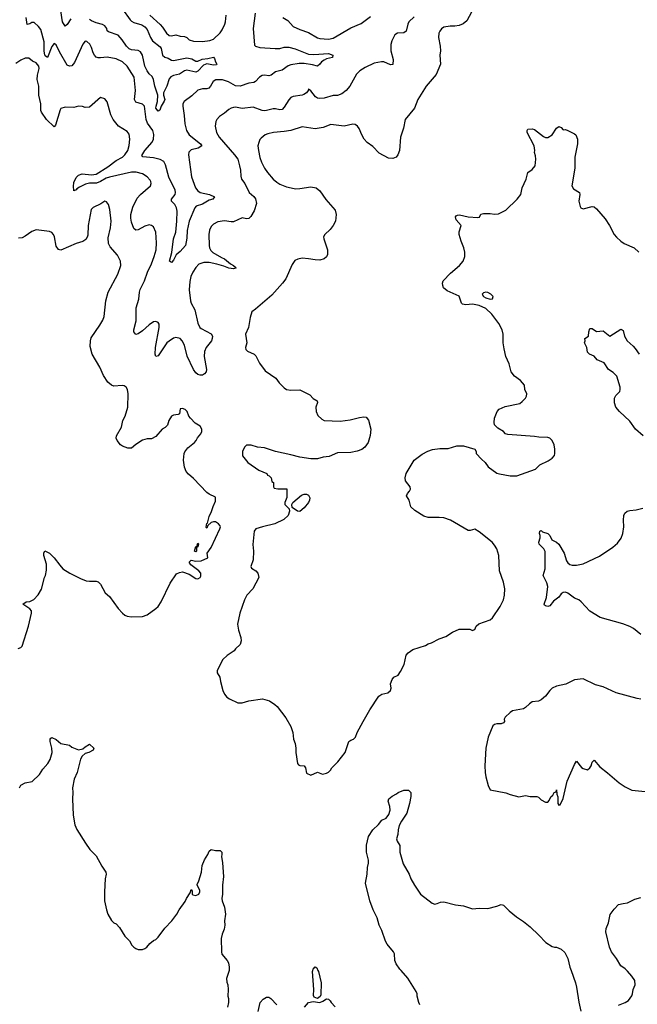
# Model space of a CAD drawing. Header units: inches. Extents: x 1934316 to 2140091, y 524953 to 667329.
# Tile 290 of 384: x 2062680 to 2068259, y 619695 to 628590. Entities that reach past the tile are written whole.
import ezdxf

# ---------------------------------------------------------------- set-up
doc = ezdxf.new("R2010")
doc.units = ezdxf.units.IN
doc.header["$MEASUREMENT"] = 0
doc.layers.add('C0661', color=7, linetype='Continuous')
doc.layers.add('C0662', color=7, linetype='Continuous')

msp = doc.modelspace()

# ---------------------------------------------------------------- linework, layer by layer
at = {"layer": 'C0661', "color": 5, "elevation": 260}
for points in [[(2064571.2, 620000), (2064570.5, 619990), (2064547.5, 619927.5), (2064550, 619894), (2064558.8, 619870), (2064564, 619830), (2064561, 619770), (2064566.4, 619746.4), (2064566.8, 619710), (2064556, 619670)], [(2065374.2, 620000), (2065378.8, 619990), (2065402.8, 619890), (2065399.1, 619780.9), (2065393.7, 619766.3), (2065370, 619748.7), (2065340.2, 619760.2), (2065333.6, 619773.6), (2065338, 619830), (2065324.5, 619990), (2065327.1, 620000)], [(2066293.2, 619690), (2066284, 619710), (2066269.3, 619769.3), (2066269, 619790), (2066261.2, 619810), (2066185.2, 619930), (2066125.5, 620000)], [(2067661.5, 620000), (2067701, 619890), (2067710.7, 619850), (2067730, 619714), (2067750, 619634)], [(2068090, 619686.8), (2068150, 619711.3), (2068178, 619730), (2068208.9, 619771.1), (2068215.3, 619790), (2068222, 619830), (2068238, 619870), (2068235.3, 619910), (2068208.7, 619950), (2068170, 619995.3), (2068165.3, 620000)], [(2064835.1, 619630), (2064853.2, 619710), (2064878.6, 619741.4), (2064910, 619761), (2064930, 619761), (2064947.9, 619747.9), (2065002.8, 619690)], [(2065253.2, 619670), (2065289.3, 619710.7), (2065330, 619721), (2065390, 619711), (2065417.5, 619722.5), (2065450, 619744.7), (2065470, 619742), (2065485.4, 619725.4), (2065492, 619710), (2065530.9, 619670.9)]]:
    msp.add_lwpolyline(points, dxfattribs=at)
at = {"layer": 'C0662', "color": 5}
for points, elevation in [([(2064807.2, 628650), (2064788.4, 628510), (2064801.4, 628361.4), (2064810.8, 628350), (2064850, 628339.6), (2064989, 628329), (2065030, 628331.5), (2065070, 628341), (2065110, 628342), (2065167.8, 628327.8), (2065290, 628279.4), (2065336.9, 628276.9), (2065470, 628283.6), (2065507.3, 628270), (2065504, 628250), (2065450, 628235.4), (2065430, 628224.7), (2065406.4, 628210), (2065390, 628187.3), (2065370, 628169.8), (2065324.1, 628184.1), (2065250, 628196), (2065204.5, 628195.5), (2065130, 628183), (2065105.9, 628174.1), (2065050, 628135.3), (2064990, 628118), (2064950, 628088.7), (2064930, 628082.4), (2064890, 628088.7), (2064870, 628086.6), (2064845.3, 628070), (2064810, 628030.9), (2064795.8, 628024.2), (2064750, 628016.1), (2064670, 627991.3), (2064630, 627994.1), (2064566.3, 628030), (2064511.4, 628048.6), (2064451.4, 628048.6), (2064426.5, 628033.5), (2064403.8, 627990), (2064387.4, 627972.6), (2064370, 627967.1), (2064330, 627964.8), (2064290, 627952.8), (2064236.2, 627903.8), (2064165.7, 627850), (2064154.3, 627830), (2064153.8, 627810), (2064166.2, 627726.2), (2064170.9, 627650), (2064185.3, 627590), (2064210, 627549.2), (2064314.3, 627470), (2064326.4, 627450), (2064290.7, 627430), (2064230, 627415.8), (2064207.3, 627392.7), (2064205.7, 627370), (2064232.6, 627170), (2064268.3, 627070), (2064290, 627043.6), (2064310, 627029.3), (2064393.4, 627010), (2064439.1, 626990), (2064424, 626970), (2064390, 626959.8), (2064330, 626923.4), (2064275.1, 626904.9), (2064261.2, 626890), (2064211.8, 626770), (2064192.7, 626687.3), (2064190, 626618), (2064177.1, 626550), (2064130, 626497), (2064094.4, 626465.6), (2064070, 626419), (2064050, 626397.2), (2064034, 626410), (2064053.9, 626486.1), (2064068.8, 626610), (2064089.9, 626670), (2064100.4, 626770), (2064101.4, 626861.4), (2064096.5, 626890), (2064080.9, 626920.9), (2064051.5, 626951.5), (2064051.3, 626970), (2064082.8, 627010), (2064087.3, 627030), (2064083.4, 627050), (2064026.4, 627166.4), (2063997.9, 627277.9), (2063980.9, 627310), (2063950, 627328.3), (2063890, 627343.7), (2063791.3, 627351.3), (2063784.1, 627364.1), (2063809, 627410), (2063877.5, 627482.6), (2063888, 627510), (2063892.2, 627552.2), (2063881.4, 627590), (2063835.8, 627655.8), (2063821.1, 627690), (2063808.3, 627810), (2063788, 627828), (2063730, 627846.6), (2063716.4, 627870), (2063726.2, 627950), (2063712.7, 628070), (2063649.7, 628170), (2063607.6, 628210), (2063550, 628236.5), (2063470, 628252.1), (2063410, 628244.6), (2063390, 628245.5), (2063370, 628253.3), (2063354.2, 628270), (2063343.5, 628290), (2063330, 628339), (2063314.5, 628370), (2063286, 628394), (2063270, 628395.3), (2063250, 628369), (2063175.8, 628204.2), (2063150, 628172.3), (2063130, 628172), (2063110, 628180.9), (2063039.8, 628299.8), (2063010, 628362), (2062990, 628376.2), (2062970, 628349.4), (2062930, 628249.3), (2062910, 628263.7), (2062908.1, 628270), (2062901.9, 628310), (2062901.6, 628390), (2062870, 628502), (2062850, 628530.4), (2062810, 628565), (2062790, 628563.8), (2062770, 628552), (2062748.5, 628548.5), (2062738.4, 628610)], 240), ([(2063141.6, 628598.4), (2063110, 628548.5), (2063090, 628531.1), (2063067, 628570), (2063051.8, 628671.8)], 220), ([(2063610, 628686.2), (2063677, 628590), (2063690, 628577.4), (2063710, 628565), (2063783.4, 628543.4), (2063810, 628526.7), (2063830, 628502.7), (2063861.7, 628430), (2063880, 628400), (2063950, 628345.8), (2063958.3, 628330), (2063969.7, 628269.7), (2063990, 628251.8), (2064021.8, 628241.8), (2064050, 628224.4), (2064070, 628221.2), (2064190, 628245.6), (2064236.3, 628236.3), (2064270, 628217.3), (2064290, 628216.3), (2064327.6, 628232.4), (2064380.4, 628239.6), (2064430, 628252.4), (2064439.9, 628239.9), (2064448.7, 628208.7), (2064460.5, 628190), (2064457.6, 628182.4), (2064430, 628180.4), (2064370, 628191.5), (2064340.4, 628179.5), (2064290, 628125.6), (2064270, 628117.6), (2064190, 628133.8), (2064170, 628129), (2064122, 628098), (2064070, 628086.5), (2064044.9, 628075.1), (2064030, 628056.9), (2064008.8, 627991.2), (2063978.6, 627930), (2063979, 627910), (2063991.3, 627870), (2063986.4, 627853.6), (2063958, 627810), (2063945.8, 627774.2), (2063930, 627765.1), (2063909.9, 627790), (2063911.5, 627810), (2063925.2, 627850), (2063927.3, 627910), (2063901.3, 627990), (2063887.5, 628050), (2063875.9, 628075.9), (2063850, 628101), (2063830, 628129.7), (2063809.9, 628170), (2063790, 628269.6), (2063770, 628300.3), (2063750, 628313), (2063690, 628319.6), (2063668.3, 628328.3), (2063643.7, 628350), (2063604.5, 628410), (2063570, 628449.9), (2063481.1, 628481.1), (2063471.1, 628490), (2063466.2, 628510), (2063450, 628534.5), (2063427.1, 628547.1), (2063370, 628561.2), (2063330, 628578.8), (2063310, 628593.4)], 220), ([(2066761.5, 628658.5), (2066718.8, 628581.2), (2066686.9, 628553.1), (2066650, 628538.5), (2066610, 628532.3), (2066567.9, 628532.1), (2066510, 628522), (2066490, 628509.3), (2066474.4, 628485.6), (2066466.7, 628470), (2066462.6, 628430), (2066478, 628350), (2066480.3, 628310), (2066475.5, 628270), (2066482, 628190), (2066443.2, 628096.8), (2066350.3, 627989.7), (2066274.9, 627870), (2066246.4, 627790), (2066163, 627690), (2066146, 627610), (2066119.5, 627530), (2066110.3, 627410), (2066095.6, 627370), (2066079.5, 627350), (2066050, 627335.3), (2066010, 627338.1), (2065926, 627386), (2065870, 627445.3), (2065819.8, 627479.8), (2065791.3, 627510), (2065769.1, 627550), (2065747.1, 627607.2), (2065730, 627628.5), (2065710, 627642.2), (2065690, 627646.2), (2065610, 627629.1), (2065490, 627644.4), (2065422.3, 627617.7), (2065350, 627604), (2065230, 627623.1), (2065129.5, 627590.5), (2065070, 627579.5), (2064971.9, 627571.9), (2064921.2, 627558.8), (2064897.3, 627550), (2064859.9, 627520.1), (2064850.4, 627509.6), (2064838.8, 627481.2), (2064832.4, 627450), (2064836.5, 627410), (2064850, 627346), (2064864.5, 627304.5), (2064892.7, 627250), (2064919.5, 627210), (2064970, 627150.4), (2065002.4, 627122.4), (2065030, 627105.7), (2065090, 627081.1), (2065131.3, 627070), (2065170, 627063.6), (2065210, 627064), (2065310, 627079), (2065358, 627070), (2065390, 627044.9), (2065446.7, 626966.7), (2065530, 626870.4), (2065538.3, 626830), (2065531.6, 626770), (2065511.8, 626730), (2065485.4, 626694.6), (2065434.9, 626650), (2065425.3, 626630), (2065425.7, 626610), (2065460.3, 626510), (2065459.5, 626470), (2065450, 626449.4), (2065428.9, 626431.1), (2065390, 626417), (2065350, 626419.5), (2065290, 626431.2), (2065230, 626434.7), (2065192.8, 626427.2), (2065165.5, 626414.5), (2065139.8, 626380.2), (2065082.8, 626250), (2065054, 626210), (2064957, 626103), (2064810, 625974.5), (2064776, 625950), (2064760.3, 625899.7), (2064746.7, 625810), (2064720.7, 625750), (2064730.3, 625670), (2064720.3, 625630), (2064722, 625610), (2064736.4, 625596.4), (2064798.8, 625570), (2064814, 625554), (2064846.9, 625486.9), (2064898.4, 625418.4), (2064992.2, 625352.2), (2065024, 625310), (2065070, 625264.9), (2065090.4, 625250.4), (2065130, 625242.4), (2065210, 625246.8), (2065301.4, 625201.4), (2065330, 625166.8), (2065366.4, 625146.4), (2065370.6, 625130.6), (2065356.4, 625090), (2065357.1, 625050), (2065374.4, 625014.4), (2065410, 624981), (2065430.7, 624970.7), (2065575.9, 624964.1), (2065664.8, 624975.2), (2065750, 624998), (2065790, 625004), (2065810, 624998.8), (2065830, 624971.3), (2065850.6, 624890), (2065845.8, 624834.2), (2065828, 624770), (2065796.3, 624730), (2065770, 624706), (2065729.1, 624690.9), (2065670, 624679.2), (2065550, 624678), (2065475.1, 624644.9), (2065420.9, 624639.1), (2065370, 624624.5), (2065310, 624623.6), (2065210, 624638.7), (2065130, 624660.5), (2064990, 624689.6), (2064890, 624722.7), (2064829.1, 624729.1), (2064770, 624746), (2064730, 624746), (2064711.6, 624728.4), (2064691.3, 624690), (2064691.3, 624650), (2064741, 624590), (2064841.1, 624521.1), (2064911, 624490), (2064916.9, 624476.9), (2064932, 624470), (2064952, 624450), (2064958, 624418), (2064974, 624410), (2064974, 624370), (2064978, 624358), (2065012.7, 624352.7), (2065092.7, 624352.7), (2065092.7, 624272.7), (2065074, 624230), (2065074, 624210), (2065112.7, 624172.7), (2065118, 624150), (2065104.7, 624110), (2065064.5, 624075.5), (2064983.4, 624036.6), (2064872, 624010), (2064812, 623990), (2064797.3, 623970), (2064785.3, 623850), (2064792.7, 623790), (2064788.7, 623711.3), (2064766.8, 623650), (2064774.8, 623634.8), (2064812, 623610), (2064830.9, 623590.9), (2064841, 623550), (2064784.9, 623450), (2064733, 623390), (2064710.4, 623350), (2064668.1, 623228.1), (2064648.4, 623130), (2064656.1, 623076.1), (2064678.8, 623010), (2064679.8, 622980.2), (2064670, 622946), (2064630, 622908), (2064618, 622890), (2064553.2, 622846.8), (2064516, 622810), (2064464.7, 622710), (2064464.7, 622690), (2064487.3, 622650), (2064493, 622610), (2064514, 622530), (2064530, 622498), (2064550, 622471.3), (2064573.7, 622453.7), (2064650, 622418.8), (2064690, 622418.8), (2064750, 622436.3), (2064873.7, 622453.7), (2064937.3, 622437.3), (2064984.9, 622404.9), (2065005.3, 622385.2), (2065082.8, 622282.8), (2065130, 622204.7), (2065148, 622150), (2065154, 622090), (2065167.3, 622050), (2065173.4, 622010), (2065173.4, 621970), (2065190, 621872), (2065198, 621858), (2065210, 621851.3), (2065251, 621851), (2065261, 621830), (2065270, 621782), (2065310, 621764.7), (2065370, 621792), (2065414, 621774), (2065450, 621782), (2065470, 621792), (2065488, 621810), (2065498, 621830), (2065552.9, 621887.1), (2065619, 621970), (2065654, 622070), (2065670, 622082.8), (2065694, 622090), (2065713.2, 622110), (2065729.2, 622150), (2065781.2, 622250), (2065843.3, 622356.7), (2065922.5, 622477.5), (2065950, 622498), (2066006, 622510), (2066028, 622530), (2066034, 622550), (2066028.7, 622590), (2066045.2, 622630), (2066059, 622650), (2066097.2, 622670), (2066119.7, 622700.3), (2066154.2, 622765.8), (2066172.1, 622847.9), (2066190, 622871), (2066230, 622901), (2066344.7, 622935.3), (2066370, 622951), (2066400.2, 622959.8), (2066470, 622996), (2066530, 623018.8), (2066590, 623056), (2066650, 623084.7), (2066745.4, 623085.4), (2066770, 623071.3), (2066783.1, 623076.9), (2066790, 623082), (2066804, 623110), (2066826.2, 623133.8), (2066928.7, 623170), (2066950, 623187.3), (2067020.7, 623290), (2067049.6, 623350), (2067058.7, 623390), (2067060.7, 623450), (2067049.6, 623510), (2067013.7, 623610), (2067007.6, 623750), (2066989.6, 623810), (2066970, 623842.7), (2066946.6, 623870), (2066830, 623962.9), (2066790, 623987), (2066750, 623976), (2066730, 623976), (2066570, 624069.2), (2066510, 624089.4), (2066470, 624094.5), (2066370, 624092.7), (2066330, 624106), (2066250, 624156), (2066213.2, 624190), (2066198, 624250), (2066175.1, 624290), (2066182.9, 624310), (2066200.9, 624330), (2066209.5, 624350), (2066207, 624370), (2066165.1, 624425.1), (2066160.7, 624450), (2066170, 624490.8), (2066242.7, 624610), (2066314.9, 624665.1), (2066367.9, 624692.1), (2066410, 624707.3), (2066476.4, 624716.4), (2066550, 624717.3), (2066630, 624741), (2066690, 624739.1), (2066792, 624710), (2066802, 624690), (2066804.7, 624670), (2066850, 624621), (2066886, 624590), (2066910.6, 624550.6), (2066990, 624494.8), (2067012.9, 624487.1), (2067110, 624470.7), (2067170, 624470.7), (2067338, 624530), (2067378, 624570), (2067454.8, 624605.2), (2067488.7, 624630), (2067510, 624654), (2067515.3, 624670), (2067515.3, 624710), (2067509, 624750), (2067489.3, 624789.3), (2067468, 624810), (2067450, 624817.2), (2067370, 624819.3), (2067330, 624826), (2067090, 624844), (2067069.4, 624849.4), (2067050, 624868.7), (2067000.1, 624900.1), (2066969.6, 624929.6), (2066964.5, 624950), (2066969.4, 624990.6), (2066994, 625050), (2067009.5, 625070.5), (2067064.1, 625095.9), (2067196.5, 625123.5), (2067220.2, 625139.8), (2067248.7, 625170), (2067259, 625190), (2067262, 625210), (2067242, 625250), (2067239, 625290), (2067204, 625330), (2067149.6, 625369.7), (2067119.5, 625410), (2067101.2, 625481.2), (2067070, 625549), (2067055.4, 625615.4), (2067048.4, 625670), (2067048.1, 625748.1), (2067038.4, 625790), (2067007.2, 625847.2), (2066943.6, 625930), (2066890, 625981.6), (2066830, 626009.6), (2066770, 626019.6), (2066710, 626015.6), (2066681, 626021), (2066669.3, 626030), (2066650, 626091.8), (2066540.7, 626140.7), (2066509.5, 626169.5), (2066500.9, 626190), (2066499.3, 626210), (2066505.2, 626230), (2066570, 626300.7), (2066652.7, 626370), (2066686, 626410), (2066700.9, 626450), (2066700.9, 626490), (2066692, 626530), (2066667, 626590), (2066649.4, 626650), (2066650, 626674), (2066668.7, 626730), (2066623.5, 626783.5), (2066615.6, 626810), (2066621.5, 626818.5), (2066634.3, 626825.7), (2066653.7, 626826.3), (2066730, 626808), (2066817, 626803), (2066832.9, 626807.1), (2066846.6, 626833.4), (2066870, 626838.8), (2066930, 626840.7), (2066970, 626834.8), (2067004, 626836), (2067070, 626871), (2067174, 626970), (2067205.2, 627010), (2067219.5, 627070), (2067255.6, 627150), (2067269.4, 627210), (2067310, 627238), (2067335.1, 627270), (2067342, 627330), (2067340.4, 627360.4), (2067329.2, 627389.2), (2067333.2, 627410), (2067327, 627450), (2067264.7, 627570), (2067262.4, 627590), (2067270, 627600.5), (2067310, 627605.7), (2067330, 627599.5), (2067410, 627534.8), (2067430, 627526.8), (2067450, 627526), (2067490, 627551), (2067530, 627611), (2067550, 627624.7), (2067570, 627618), (2067590, 627596), (2067610, 627597.3), (2067630, 627590.5), (2067690, 627560.7), (2067702.8, 627550), (2067718.7, 627510), (2067719.5, 627470), (2067694, 627350), (2067695.8, 627250), (2067668.8, 627088.8), (2067683.1, 627063.1), (2067737.3, 627030), (2067740.5, 627010), (2067730.7, 626950), (2067743.5, 626903.5), (2067750, 626892), (2067770, 626882), (2067850, 626902.8), (2067870, 626901), (2067890, 626882.8), (2067967.3, 626790), (2068007.3, 626730), (2068050.4, 626650.4), (2068070, 626626.8), (2068110, 626590.7), (2068141, 626570), (2068230.7, 626530), (2068271.4, 626491.4)], 280), ([(2066243.9, 628616.1), (2066195.3, 628570), (2066184.7, 628550), (2066170, 628485.6), (2066150, 628472.3), (2066091.5, 628468.5), (2066067.4, 628452.6), (2066041.8, 628398.2), (2066033.4, 628366.6), (2066032.6, 628310), (2066054.4, 628230), (2066050, 628186), (2066030, 628183), (2065970, 628208.7), (2065948.7, 628208.7), (2065883.1, 628196.9), (2065800.2, 628159.8), (2065752.3, 628127.7), (2065721.6, 628098.4), (2065663.4, 627990), (2065630, 627950.5), (2065590, 627920.2), (2065550, 627905.2), (2065510, 627906), (2065430, 627881.8), (2065390, 627878.5), (2065370, 627882), (2065352.2, 627892.3), (2065310, 627948.7), (2065296.4, 627956.4), (2065290, 627966), (2065286, 627950), (2065271.3, 627930), (2065245.5, 627914.5), (2065230, 627908.2), (2065150, 627895.6), (2065130, 627887), (2065110, 627866.6), (2065070, 627801.6), (2065050, 627780.4), (2065030, 627776.4), (2064990, 627786), (2064970, 627786), (2064910, 627769.8), (2064890, 627768.5), (2064870, 627771.1), (2064790, 627801.7), (2064690, 627787.6), (2064630, 627800.4), (2064610, 627798.3), (2064590, 627792.4), (2064570, 627779.7), (2064530, 627745.4), (2064484.7, 627715.3), (2064461.3, 627690), (2064450.3, 627669.7), (2064444.2, 627630), (2064458.7, 627570), (2064483.1, 627530), (2064621.6, 627370), (2064649.2, 627330), (2064666.5, 627270), (2064674.2, 627230), (2064676.9, 627176.9), (2064684.4, 627150), (2064714.6, 627110), (2064753.4, 627030), (2064793.8, 626993.8), (2064811.3, 626971.3), (2064818, 626930), (2064796.9, 626863.1), (2064768.3, 626811.7), (2064750, 626795.1), (2064730, 626791.6), (2064690, 626799.2), (2064610, 626764), (2064590, 626763), (2064530, 626772.8), (2064470, 626764.4), (2064430, 626744.2), (2064410, 626720.7), (2064395.3, 626690), (2064387.9, 626650), (2064390.3, 626550.3), (2064393, 626530), (2064406, 626506), (2064426, 626486), (2064501.7, 626441.7), (2064530, 626430.4), (2064584.9, 626384.9), (2064610.7, 626370), (2064634.8, 626350), (2064633, 626347), (2064610, 626339.5), (2064570, 626346.9), (2064524.7, 626364.8), (2064461.6, 626381.6), (2064390, 626397), (2064342, 626398), (2064299, 626381), (2064270, 626352.6), (2064242.4, 626310), (2064224.7, 626270), (2064215.8, 626224.2), (2064209.4, 626150), (2064221.5, 626050), (2064227.5, 626030), (2064261.8, 625970), (2064287.6, 625850), (2064308.2, 625810), (2064319.3, 625799.3), (2064410, 625753.4), (2064420.4, 625730), (2064419.5, 625710), (2064412, 625690), (2064363.7, 625630), (2064348, 625592), (2064347, 625547), (2064367.2, 625430), (2064365.7, 625410), (2064350.3, 625390), (2064330, 625380.3), (2064310, 625377.6), (2064290, 625384.4), (2064270, 625401.3), (2064249.7, 625430), (2064193.1, 625550), (2064168.6, 625648.6), (2064148.2, 625688.2), (2064130, 625711.5), (2064090, 625720.5), (2064070, 625713), (2064030, 625686), (2064008.7, 625670), (2063930, 625553.2), (2063910, 625549), (2063904.7, 625570), (2063905.3, 625630), (2063938.9, 625810), (2063938.3, 625838.3), (2063930, 625856), (2063910, 625862.9), (2063890, 625859.7), (2063850, 625832.8), (2063790, 625778.3), (2063750, 625751.2), (2063730, 625747.1), (2063711.5, 625770), (2063709.8, 625790), (2063730.8, 625870), (2063733.1, 625986.9), (2063755.5, 626064.5), (2063761.6, 626130), (2063768, 626152), (2063808, 626230), (2063835, 626310), (2063870, 626383.8), (2063895, 626450), (2063911.8, 626510), (2063915.9, 626575.9), (2063909.7, 626669.7), (2063890, 626719.3), (2063870, 626732.3), (2063850, 626736.2), (2063810, 626725.6), (2063750, 626691.8), (2063727.9, 626687.9), (2063710, 626705.2), (2063690, 626760.9), (2063683.2, 626796.8), (2063682.9, 626830), (2063702.3, 626897.7), (2063741.4, 626978.6), (2063770, 627011.3), (2063861.6, 627090), (2063867.8, 627110), (2063865.6, 627130), (2063859.5, 627139.5), (2063831.6, 627170), (2063790, 627197.6), (2063731.9, 627211.9), (2063690, 627212.4), (2063490, 627167), (2063462.4, 627157.6), (2063410, 627127.4), (2063373.3, 627113.3), (2063310, 627113.7), (2063275.5, 627104.5), (2063221.4, 627078.6), (2063197.3, 627062.7), (2063190, 627052.3), (2063170, 627044), (2063168.4, 627048.4), (2063164.5, 627084.5), (2063170, 627120.7), (2063190, 627163.7), (2063210, 627187.2), (2063242.9, 627197.1), (2063330, 627187.9), (2063370, 627196.2), (2063477.4, 627262.6), (2063550, 627317.5), (2063608.7, 627350), (2063630.7, 627370), (2063656.4, 627410), (2063667.4, 627452.6), (2063675.8, 627510), (2063670, 627555.1), (2063650, 627581.3), (2063573.7, 627630), (2063524.4, 627690), (2063502, 627730), (2063469.6, 627849.6), (2063450, 627875.1), (2063410, 627889), (2063310, 627799.5), (2063270, 627796), (2063246.8, 627806.8), (2063210, 627809.5), (2063170, 627798), (2063090, 627799.6), (2063052.2, 627787.8), (2063044.4, 627775.6), (2063003.4, 627636.6), (2062990, 627621.2), (2062922, 627690), (2062875.5, 627755.6), (2062870.7, 627770.7), (2062870.4, 627830), (2062851.7, 627910), (2062853.5, 627990), (2062836.4, 628050), (2062840.7, 628090), (2062856.1, 628150), (2062853, 628170), (2062830, 628201), (2062796.9, 628216.9), (2062763.5, 628243.5), (2062730, 628241.5), (2062690, 628225.6), (2062644.2, 628195.9)], 260), ([(2063854.2, 628630), (2063947.7, 628547.7), (2063970, 628523.1), (2064006, 628470), (2064030, 628449), (2064050, 628444.7), (2064090, 628453.1), (2064130, 628442.6), (2064170, 628439.5), (2064190, 628430.4), (2064210.6, 628410), (2064250, 628397.8), (2064330, 628394.6), (2064397.5, 628402.5), (2064430, 628415.9), (2064490, 628472.1), (2064510, 628500.2), (2064534.2, 628550), (2064540.2, 628570), (2064544.3, 628630)], 240), ([(2065056.3, 628610), (2065102.2, 628582.2), (2065150, 628530.3), (2065210, 628502.2), (2065290, 628475.3), (2065370, 628425.9), (2065390, 628419.3), (2065470, 628415.2), (2065510, 628422.9), (2065670, 628517.4), (2065765.4, 628554.6), (2065850, 628619.6)], 260), ([(2062666, 622910), (2062690, 622917.3), (2062700.9, 622930), (2062758, 623110), (2062787.3, 623230), (2062785.1, 623250), (2062770, 623269.4), (2062708, 623310), (2062738, 623330), (2062770, 623335.5), (2062806.8, 623353.2), (2062846.8, 623393.2), (2062875.5, 623444.5), (2062904, 623550), (2062914, 623570), (2062923.1, 623616.9), (2062922, 623670), (2062898, 623750), (2062898, 623770), (2062908.4, 623791.6), (2062950, 623771.3), (2062991.3, 623730), (2063041.4, 623661.4), (2063070.6, 623630.6), (2063131.3, 623590), (2063230, 623541), (2063281.4, 623521.4), (2063310, 623517.3), (2063370, 623518.8), (2063390, 623511), (2063410, 623491), (2063452.5, 623412.5), (2063490, 623378.8), (2063570, 623271), (2063607.9, 623227.9), (2063630.4, 623210.4), (2063650, 623202), (2063690, 623195.5), (2063790, 623199.3), (2063830, 623214.9), (2063910, 623270.3), (2063930, 623288.9), (2063957.8, 623330), (2064039.6, 623500.4), (2064097, 623583), (2064122.9, 623597.1), (2064150, 623602), (2064210, 623582), (2064270, 623542.8), (2064290, 623538), (2064309.1, 623550.9), (2064316, 623564), (2064317.2, 623590), (2064298, 623610), (2064225.6, 623665.6), (2064209.7, 623690.3), (2064230, 623707.7), (2064270, 623699.3), (2064318.9, 623701.1), (2064378, 623730), (2064374, 623770), (2064410, 623821), (2064489.2, 623990), (2064493.2, 624010), (2064490, 624018), (2064476.5, 624036.5), (2064450, 624055.3), (2064430, 624055.3), (2064410, 624048.7), (2064379.6, 624020.4), (2064370, 623998), (2064363.1, 624003.1), (2064366.3, 624026.3), (2064370, 624038), (2064377.2, 624042.8), (2064390, 624101), (2064413.3, 624146.7), (2064427, 624193), (2064450, 624242), (2064450, 624278), (2064390, 624304), (2064370, 624319), (2064250, 624445.2), (2064203.9, 624483.9), (2064183.7, 624510), (2064167.9, 624547.9), (2064160.9, 624610), (2064165.2, 624670), (2064172.5, 624687.5), (2064198.6, 624721.4), (2064259, 624770), (2064272.5, 624787.5), (2064286.3, 624813.7), (2064315.3, 624850), (2064324, 624870), (2064325.2, 624890), (2064310, 624919), (2064266, 624946), (2064222, 624990), (2064208, 625010), (2064193.2, 625050), (2064174, 625070), (2064150, 625079.3), (2064130, 625075.3), (2064124.7, 625030), (2064110, 625023.7), (2064070, 625018.4), (2064050.4, 625009.6), (2064028, 624970), (2064013.8, 624926.2), (2063993.8, 624906.2), (2063966.8, 624890), (2063910, 624826), (2063870, 624803.7), (2063830, 624803.7), (2063790, 624791.5), (2063728.2, 624751.8), (2063690, 624718), (2063658, 624718), (2063610, 624737.2), (2063589.2, 624750), (2063559.3, 624790), (2063552.7, 624810), (2063555.1, 624830), (2063600.9, 624910), (2063612.7, 624970), (2063632, 625010), (2063656.2, 625090), (2063659.7, 625210), (2063655.1, 625250), (2063642.7, 625270), (2063622.4, 625282.4), (2063605.6, 625285.6), (2063530, 625280.5), (2063510, 625289.6), (2063475.9, 625315.9), (2063435.8, 625375.8), (2063403.1, 625450), (2063334.7, 625570), (2063317.7, 625637.7), (2063318.9, 625690), (2063324.2, 625715.8), (2063405.1, 625830), (2063430, 625874.8), (2063443.6, 625910), (2063456.9, 626050), (2063479.7, 626130), (2063566.3, 626290), (2063594.7, 626370), (2063589.7, 626410), (2063564.1, 626464.1), (2063497.3, 626537.3), (2063480.8, 626570), (2063479.6, 626620.4), (2063500.9, 626710), (2063505.3, 626770), (2063494.8, 626874.8), (2063481.4, 626921.5), (2063465.1, 626945.1), (2063450, 626949.5), (2063414, 626926), (2063345, 626895), (2063324.2, 626875.8), (2063299.7, 626730), (2063295.1, 626644.9), (2063290, 626626), (2063276.1, 626603.9), (2063250, 626587.3), (2063191.3, 626570), (2063050, 626509.3), (2063030, 626513.2), (2063010, 626544), (2062994, 626630), (2062986, 626650), (2062970, 626669.2), (2062950, 626676), (2062830, 626692), (2062790, 626678), (2062730, 626634.5), (2062700.9, 626619.1), (2062670, 626617.6)], 280), ([(2068312.3, 624830), (2068243.7, 624890), (2068190, 624964), (2068098, 625050), (2068064, 625090), (2068052.3, 625130), (2068051.8, 625170), (2068063.9, 625196.1), (2068101.2, 625230), (2068105.2, 625250), (2068105.2, 625270), (2068073.2, 625370), (2068042, 625402), (2067999, 625430), (2067959, 625490), (2067897, 625517), (2067869.5, 625549.5), (2067828, 625570), (2067810, 625588), (2067802, 625630), (2067782, 625670), (2067788, 625690), (2067786, 625710), (2067818, 625730), (2067821.2, 625770), (2067830, 625802), (2067850, 625801), (2067890, 625774.8), (2067950, 625778.8), (2068010, 625731), (2068110, 625793.4), (2068122, 625790), (2068130, 625782), (2068142.4, 625730), (2068168.4, 625690), (2068222.2, 625642.2), (2068240.2, 625620.2), (2068276.4, 625570)], 260), ([(2068290, 623036), (2068225.2, 623090), (2068190, 623107.3), (2068127.3, 623132.7), (2067922, 623190), (2067830, 623247), (2067751.8, 623331.8), (2067730, 623349.6), (2067690, 623363.6), (2067630, 623409.6), (2067610, 623417.7), (2067590, 623416.9), (2067570, 623403.6), (2067550, 623372.3), (2067502.6, 623337.4), (2067470, 623296), (2067449.6, 623289.6), (2067430, 623294), (2067421.5, 623301.5), (2067417.2, 623310), (2067439.3, 623370), (2067452, 623470), (2067442.7, 623502.7), (2067409.6, 623570), (2067425.2, 623630), (2067425.6, 623785.6), (2067414, 623810), (2067372.7, 623852.7), (2067369.5, 623870), (2067380.9, 623910), (2067381.2, 623930), (2067375.3, 623950), (2067378, 623970), (2067390, 623976), (2067402.5, 623962.5), (2067450.7, 623950), (2067470, 623930.7), (2067487.7, 623890), (2067530, 623868.8), (2067550.9, 623850.9), (2067597.8, 623770), (2067620.5, 623700.5), (2067630, 623684.9), (2067648.8, 623668.8), (2067670, 623662.4), (2067710, 623662), (2067770, 623674.9), (2067916.6, 623743.4), (2068036.3, 623823.7), (2068079.7, 623860.2), (2068112.8, 623907.2), (2068127.6, 623950), (2068138, 624010), (2068134, 624070), (2068138.4, 624110), (2068147.3, 624132.7), (2068168.7, 624150), (2068190, 624157.3), (2068250, 624161), (2068310, 624178)], 260), ([(2068290, 622452.7), (2068257.5, 622457.5), (2068068, 622510), (2067950, 622562.7), (2067881.2, 622581.2), (2067770, 622636), (2067690, 622625.2), (2067612.2, 622587.8), (2067530, 622569.4), (2067491, 622550), (2067468, 622530), (2067430, 622479.3), (2067390, 622446), (2067365.2, 622434.8), (2067310, 622427), (2067284, 622410), (2067250, 622377.2), (2067230, 622366), (2067130, 622346), (2067110, 622332.7), (2067066, 622290), (2067056, 622270), (2067058, 622250), (2067050, 622238), (2067030, 622229.2), (2066990, 622229.2), (2066970, 622222.7), (2066954.8, 622210), (2066910.6, 622110), (2066890.7, 622010), (2066882.8, 621850), (2066886, 621790), (2066891, 621750), (2066910.6, 621670.6), (2066930, 621631.3), (2067070, 621606.8), (2067110, 621590.8), (2067190, 621570.8), (2067250, 621581), (2067290, 621571.3), (2067351.1, 621571.1), (2067365.4, 621565.4), (2067390, 621542), (2067430, 621522), (2067450, 621522), (2067463.1, 621536.9), (2067478, 621570), (2067494.6, 621585.4), (2067508, 621610), (2067526, 621614), (2067530, 621634), (2067532.7, 621592.7), (2067542, 621570), (2067542, 621510), (2067550, 621494), (2067562, 621498), (2067590, 621554), (2067624, 621710), (2067690, 621862), (2067710, 621892), (2067754.4, 621834.4), (2067770, 621824.7), (2067810, 621814.8), (2067830, 621830.8), (2067842, 621850), (2067850, 621882), (2067870, 621901), (2067919.9, 621839.9), (2067990, 621786.8), (2068094.6, 621694.6), (2068150, 621658.8), (2068210, 621630.8), (2068330, 621617.3)], 280), ([(2062678.4, 621650), (2062690, 621674), (2062730, 621697.1), (2062792.7, 621707.3), (2062859, 621770), (2062890, 621818), (2062934, 621870), (2062953.8, 621906.2), (2062974, 621970), (2062969.5, 622010), (2062954, 622070), (2062955.3, 622090), (2062960.2, 622099.8), (2062970, 622104.7), (2063010, 622086), (2063050.5, 622050.5), (2063130, 622036), (2063150, 622018), (2063210, 621994.8), (2063250, 622002), (2063270, 622020.7), (2063310, 622044.7), (2063351, 622010), (2063344.7, 621990), (2063304.7, 621970), (2063270, 621959.5), (2063244.4, 621935.6), (2063228.4, 621910), (2063200.4, 621790), (2063173, 621730), (2063158, 621650), (2063160.4, 621610), (2063155.8, 621550), (2063164.1, 621404.1), (2063177.5, 621317.5), (2063195.2, 621275.2), (2063274.8, 621150), (2063313.2, 621093.2), (2063370, 621036), (2063422.8, 620942.8), (2063459.1, 620890), (2063462, 620870), (2063453.4, 620830), (2063444.9, 620710), (2063447.3, 620630), (2063462.8, 620550), (2063476, 620510), (2063510, 620451.3), (2063530, 620431.3), (2063550, 620421), (2063581, 620390), (2063630, 620311.3), (2063672, 620270), (2063692, 620230), (2063712, 620210), (2063730, 620198), (2063751.1, 620191.1), (2063788.9, 620191.1), (2063810, 620198), (2063828, 620210), (2063856.4, 620243.6), (2063889.1, 620270.9), (2063910, 620282), (2063930, 620302), (2063990, 620382), (2064055.3, 620450), (2064099, 620510), (2064121.2, 620550), (2064174.8, 620625.2), (2064185.2, 620650), (2064219, 620701), (2064230, 620732), (2064238, 620718), (2064238, 620690), (2064244, 620684), (2064270, 620678), (2064296.9, 620690), (2064307.6, 620710), (2064305.6, 620725.6), (2064282, 620770), (2064283.1, 620776.9), (2064299, 620810), (2064322, 620890), (2064329.5, 620950), (2064350, 621001), (2064379.5, 621050), (2064390, 621078), (2064410, 621094), (2064450, 621086), (2064490, 621084.7), (2064504.7, 621070), (2064506.8, 621050), (2064502.8, 621030), (2064512.8, 620972.8), (2064520.4, 620850), (2064512.7, 620770), (2064513, 620690), (2064505.5, 620650), (2064508.2, 620630), (2064530, 620571.3), (2064540.3, 620510), (2064530.3, 620450), (2064531.7, 620410), (2064526.9, 620373.1), (2064509.1, 620330), (2064500.8, 620290), (2064502.4, 620170), (2064507.1, 620147.1), (2064555.5, 620090), (2064565.5, 620070), (2064573.4, 620030), (2064571.2, 620000)], 260), ([(2066125.5, 620000), (2066113.8, 620013.8), (2066081.2, 620061.2), (2066069.5, 620089.5), (2066065.1, 620150), (2066056.9, 620170), (2065999.5, 620239.5), (2065984.2, 620264.2), (2065950, 620361.2), (2065927.8, 620410), (2065910, 620476), (2065873.7, 620550), (2065844, 620630), (2065803.1, 620790), (2065817.4, 620870), (2065820.7, 620930), (2065831.1, 620970), (2065830, 620998), (2065812, 621070), (2065812.3, 621132.3), (2065829.4, 621210), (2065870, 621272), (2065920.2, 621319.8), (2065950, 621358), (2065990, 621377.3), (2066013.3, 621410), (2066026.9, 621450), (2066023.5, 621483.5), (2066009.3, 621530), (2066014, 621550), (2066043.2, 621576.8), (2066083.1, 621596.9), (2066098, 621610), (2066151.1, 621631.1), (2066192, 621630), (2066212, 621610), (2066211.6, 621571.6), (2066201.6, 621510), (2066177, 621423), (2066128.9, 621351.1), (2066107.2, 621310), (2066098.4, 621270), (2066096.4, 621230), (2066084.9, 621190), (2066090.6, 621170), (2066112.7, 621130), (2066113, 621070), (2066144.1, 620964.1), (2066198.8, 620870), (2066213.4, 620830), (2066244.9, 620770), (2066301, 620690), (2066404.7, 620610), (2066430, 620601), (2066450, 620604.7), (2066480.9, 620619.1), (2066510, 620620.7), (2066615.2, 620595.2), (2066690, 620584.9), (2066770, 620557.3), (2066830, 620564.9), (2066910, 620560.5), (2066990, 620580.7), (2067030, 620596), (2067050, 620591), (2067100.9, 620540.9), (2067166.4, 620486.4), (2067230, 620444), (2067290, 620394), (2067370, 620321), (2067432.5, 620252.5), (2067490, 620217.3), (2067510, 620210.8), (2067530, 620210.7), (2067570, 620194), (2067602.8, 620162.8), (2067630.6, 620110), (2067650, 620032), (2067661.5, 620000)], 260), ([(2068165.3, 620000), (2068150, 620015.3), (2068110, 620042), (2068070, 620108.7), (2068025.2, 620170), (2068006.6, 620210), (2067976, 620350), (2067978.6, 620381.4), (2067999, 620430), (2068014.2, 620505.8), (2068050, 620556), (2068090, 620596), (2068130, 620606.8), (2068169.3, 620610.7), (2068236, 620644), (2068290, 620659.1)], 260), ([(2065327.1, 620000), (2065330, 620011.3), (2065350, 620034.8), (2065363.5, 620023.5), (2065374.2, 620000)], 260)]:
    msp.add_lwpolyline(points, dxfattribs=dict(at, elevation=elevation))
at = {"layer": 'C0662', "color": 5, "elevation": 280}
for points in [[(2066890, 626129.7), (2066870, 626121.6), (2066858.4, 626110), (2066869.2, 626089.2), (2066890, 626078), (2066930, 626065.5), (2066950, 626067.6), (2066956, 626090), (2066936.3, 626110), (2066910, 626126.9)], [(2065210, 624146), (2065188, 624150), (2065142, 624182), (2065138, 624210), (2065148, 624230), (2065225.6, 624294.4), (2065250, 624302.8), (2065270, 624302.8), (2065290, 624294), (2065300.7, 624270), (2065299.1, 624250), (2065290, 624229), (2065250, 624179)], [(2064270, 623784), (2064258, 623790), (2064270, 623831.3), (2064286, 623834), (2064282, 623842), (2064290, 623862), (2064294.4, 623854.4), (2064290.5, 623829.5), (2064278, 623822), (2064276, 623790)]]:
    msp.add_lwpolyline(points, close=True, dxfattribs=at)

doc.saveas('drawing.dxf')
